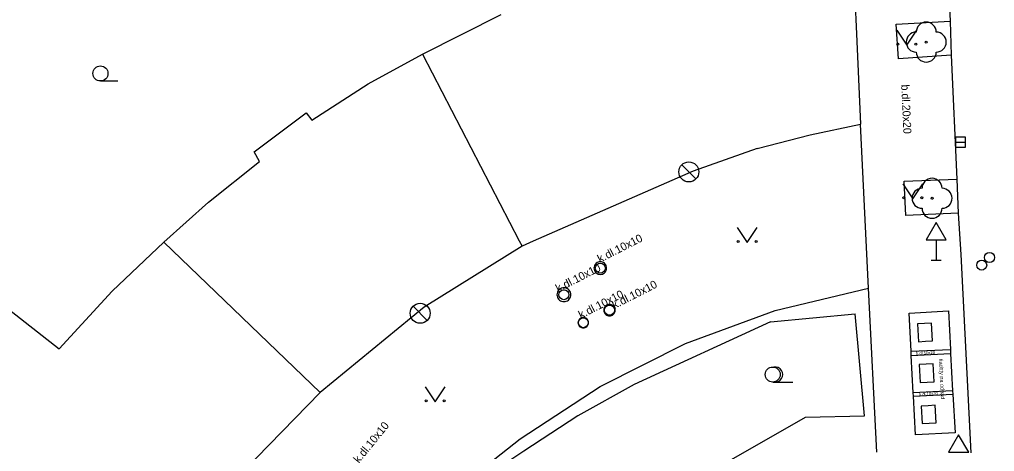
# Model space of a CAD drawing. Extents: x -600309 to -598967, y -1161267 to -1160292.
# Drawn here: x -599821.64 to -599772.94, y -1160562.67 to -1160541.07 of the extents above; entities that cross this region are included whole.
import ezdxf

# ---------------------------------------------------------------- set-up
doc = ezdxf.new("R2010")
doc.units = 0
for name, color, linetype in [('Level 10', 7, 'Continuous'), ('Level 11', 7, 'Continuous'), ('Level 22', 7, 'Continuous'), ('Level 25', 7, 'Continuous'), ('Level 27', 7, 'Continuous'), ('Level 28', 7, 'Continuous'), ('Level 31', 7, 'Continuous'), ('Level 34', 7, 'Continuous'), ('Level 36', 7, 'Continuous'), ('Level 40', 7, 'Continuous'), ('Level 5', 7, 'Continuous'), ('Level 6', 7, 'Continuous')]:
    doc.layers.add(name, color=color, linetype=linetype)

msp = doc.modelspace()

# ---------------------------------------------------------------- linework, layer by layer
at = {"layer": 'Level 10'}
msp.add_lwpolyline([(-599775.62, -1160531.45), (-599775.5, -1160534.02), (-599775.44, -1160535.22), (-599775.16, -1160541.16), (-599775.1, -1160542.86), (-599774.82, -1160549.05), (-599774.75, -1160550.76), (-599774.63, -1160552.82), (-599774.13, -1160562.74)], dxfattribs=at)
at = {"layer": 'Level 11'}
for points in [[(-599775.1, -1160542.86), (-599777.74, -1160543.03), (-599777.85, -1160541.31), (-599775.16, -1160541.16)], [(-599778.82, -1160562.71), (-599779.23, -1160554.5), (-599779.64, -1160546.31)], [(-599777.45, -1160549.16), (-599774.82, -1160549.05)], [(-599777.37, -1160550.87), (-599777.45, -1160549.16)], [(-599774.75, -1160550.76), (-599777.37, -1160550.87)], [(-599792.3138, -1160553.5), (-599792.3186, -1160553.4451), (-599792.3329, -1160553.3919), (-599792.3562, -1160553.3419), (-599792.3878, -1160553.2968), (-599792.4268, -1160553.2578), (-599792.4719, -1160553.2262), (-599792.5219, -1160553.2029), (-599792.5751, -1160553.1886), (-599792.63, -1160553.1838), (-599792.6849, -1160553.1886), (-599792.7381, -1160553.2029), (-599792.7881, -1160553.2262), (-599792.8332, -1160553.2578), (-599792.8722, -1160553.2968), (-599792.9038, -1160553.3419), (-599792.9271, -1160553.3919), (-599792.9414, -1160553.4451), (-599792.9462, -1160553.5), (-599792.9414, -1160553.5549), (-599792.9271, -1160553.6081), (-599792.9038, -1160553.6581), (-599792.8722, -1160553.7032), (-599792.8332, -1160553.7422), (-599792.7881, -1160553.7738), (-599792.7381, -1160553.7971), (-599792.6849, -1160553.8114), (-599792.63, -1160553.8162), (-599792.5751, -1160553.8114), (-599792.5219, -1160553.7971), (-599792.4719, -1160553.7738), (-599792.4268, -1160553.7422), (-599792.3878, -1160553.7032), (-599792.3562, -1160553.6581), (-599792.3329, -1160553.6081), (-599792.3186, -1160553.5549), (-599792.3138, -1160553.5)], [(-599794.1029, -1160554.83), (-599794.1082, -1160554.7697), (-599794.1238, -1160554.7113), (-599794.1494, -1160554.6564), (-599794.1841, -1160554.6069), (-599794.2269, -1160554.5641), (-599794.2764, -1160554.5294), (-599794.3313, -1160554.5038), (-599794.3897, -1160554.4882), (-599794.45, -1160554.4829), (-599794.5103, -1160554.4882), (-599794.5687, -1160554.5038), (-599794.6235, -1160554.5294), (-599794.6731, -1160554.5641), (-599794.7159, -1160554.6069), (-599794.7506, -1160554.6564), (-599794.7762, -1160554.7113), (-599794.7918, -1160554.7697), (-599794.7971, -1160554.83), (-599794.7918, -1160554.8903), (-599794.7762, -1160554.9487), (-599794.7506, -1160555.0035), (-599794.7159, -1160555.0531), (-599794.6731, -1160555.0959), (-599794.6235, -1160555.1306), (-599794.5687, -1160555.1562), (-599794.5103, -1160555.1718), (-599794.45, -1160555.1771), (-599794.3897, -1160555.1718), (-599794.3313, -1160555.1562), (-599794.2764, -1160555.1306), (-599794.2269, -1160555.0959), (-599794.1841, -1160555.0531), (-599794.1494, -1160555.0035), (-599794.1238, -1160554.9487), (-599794.1082, -1160554.8903), (-599794.1029, -1160554.83)], [(-599792.64, -1160559.42), (-599788.37, -1160557.27), (-599783.89, -1160555.62), (-599779.23, -1160554.5)], [(-599791.8835, -1160555.6), (-599791.8879, -1160555.5502), (-599791.9008, -1160555.502), (-599791.9219, -1160555.4567), (-599791.9505, -1160555.4158), (-599791.9858, -1160555.3805), (-599792.0267, -1160555.3519), (-599792.072, -1160555.3308), (-599792.1202, -1160555.3179), (-599792.17, -1160555.3135), (-599792.2198, -1160555.3179), (-599792.268, -1160555.3308), (-599792.3132, -1160555.3519), (-599792.3542, -1160555.3805), (-599792.3895, -1160555.4158), (-599792.4181, -1160555.4567), (-599792.4392, -1160555.502), (-599792.4521, -1160555.5502), (-599792.4565, -1160555.6), (-599792.4521, -1160555.6498), (-599792.4392, -1160555.698), (-599792.4181, -1160555.7432), (-599792.3895, -1160555.7842), (-599792.3542, -1160555.8195), (-599792.3132, -1160555.8481), (-599792.268, -1160555.8692), (-599792.2198, -1160555.8821), (-599792.17, -1160555.8865), (-599792.1202, -1160555.8821), (-599792.072, -1160555.8692), (-599792.0267, -1160555.8481), (-599791.9858, -1160555.8195), (-599791.9505, -1160555.7842), (-599791.9219, -1160555.7432), (-599791.9008, -1160555.698), (-599791.8879, -1160555.6498), (-599791.8835, -1160555.6)], [(-599784.13, -1160556.18), (-599779.9, -1160555.78)], [(-599779.44, -1160560.89), (-599779.9, -1160555.78)], [(-599777.21, -1160555.75), (-599775.24, -1160555.64)], [(-599776.89, -1160561.84), (-599776.99, -1160559.91), (-599777, -1160559.73), (-599777.1, -1160557.87), (-599777.11, -1160557.66), (-599777.21, -1160555.75)], [(-599775.24, -1160555.64), (-599775.14, -1160557.57), (-599775.13, -1160557.77), (-599775.03, -1160559.63), (-599775.02, -1160559.81), (-599774.91, -1160561.74)], [(-599793.2183, -1160556.23), (-599793.2223, -1160556.1846), (-599793.2341, -1160556.1405), (-599793.2534, -1160556.0991), (-599793.2795, -1160556.0618), (-599793.3118, -1160556.0295), (-599793.3491, -1160556.0034), (-599793.3905, -1160555.9841), (-599793.4346, -1160555.9723), (-599793.48, -1160555.9683), (-599793.5254, -1160555.9723), (-599793.5695, -1160555.9841), (-599793.6108, -1160556.0034), (-599793.6482, -1160556.0295), (-599793.6805, -1160556.0618), (-599793.7066, -1160556.0991), (-599793.7259, -1160556.1405), (-599793.7377, -1160556.1846), (-599793.7417, -1160556.23), (-599793.7377, -1160556.2754), (-599793.7259, -1160556.3195), (-599793.7066, -1160556.3608), (-599793.6805, -1160556.3982), (-599793.6482, -1160556.4305), (-599793.6108, -1160556.4566), (-599793.5695, -1160556.4759), (-599793.5254, -1160556.4877), (-599793.48, -1160556.4917), (-599793.4346, -1160556.4877), (-599793.3905, -1160556.4759), (-599793.3491, -1160556.4566), (-599793.3118, -1160556.4305), (-599793.2795, -1160556.3982), (-599793.2534, -1160556.3608), (-599793.2341, -1160556.3195), (-599793.2223, -1160556.2754), (-599793.2183, -1160556.23)], [(-599784.13, -1160556.18), (-599790.94, -1160559.32)], [(-599777.11, -1160557.66), (-599775.14, -1160557.57)], [(-599777.1, -1160557.87), (-599775.13, -1160557.77)], [(-599796.64, -1160562.04), (-599792.64, -1160559.42)], [(-599790.94, -1160559.32), (-599793.76, -1160560.89)], [(-599775.03, -1160559.63), (-599777, -1160559.73)], [(-599776.99, -1160559.91), (-599775.02, -1160559.81)], [(-599793.76, -1160560.89), (-599796.45, -1160562.65)], [(-599789.81, -1160565.2), (-599782.38, -1160560.95)], [(-599782.38, -1160560.95), (-599779.44, -1160560.89)], [(-599804.02, -1160568.58), (-599800.51, -1160565.11), (-599796.64, -1160562.04)], [(-599774.91, -1160561.74), (-599776.89, -1160561.84)], [(-599796.45, -1160562.65), (-599800.74, -1160565.52)]]:
    msp.add_lwpolyline(points, dxfattribs=at)
at = {"layer": 'Level 22'}
for centre in [(-599776.35, -1160542.2), (-599776.06, -1160550.01)]:
    msp.add_circle(centre, 0.05, dxfattribs=at)
for centre, start, end in [((-599776.35, -1160541.7), 0, 180), ((-599776.85, -1160542.2), 90, 270), ((-599775.85, -1160542.2), 270, 90), ((-599776.35, -1160542.7), 180, 0), ((-599776.06, -1160549.51), 0, 180), ((-599776.56, -1160550.01), 90, 270), ((-599775.56, -1160550.01), 270, 90), ((-599776.06, -1160550.51), 180, 0)]:
    msp.add_arc(centre, 0.5, start, end, dxfattribs=at)
at = {"layer": 'Level 25'}
for points in [[(-599776.44, -1160556.27), (-599776.79, -1160556.29)], [(-599776.79, -1160556.29), (-599776.74, -1160557.18)], [(-599776.09, -1160556.25), (-599776.44, -1160556.27)], [(-599776.04, -1160557.14), (-599776.09, -1160556.25)], [(-599776.74, -1160557.18), (-599776.39, -1160557.16)], [(-599776.39, -1160557.16), (-599776.04, -1160557.14)], [(-599776.35, -1160558.3), (-599776.7, -1160558.32)], [(-599776, -1160558.28), (-599776.35, -1160558.3)], [(-599775.95, -1160559.18), (-599776, -1160558.28)], [(-599776.7, -1160558.32), (-599776.65, -1160559.22)], [(-599776.65, -1160559.22), (-599776.3, -1160559.2)], [(-599776.3, -1160559.2), (-599775.95, -1160559.18)], [(-599776.26, -1160560.38), (-599776.61, -1160560.4)], [(-599776.61, -1160560.4), (-599776.56, -1160561.27)], [(-599775.91, -1160560.36), (-599776.26, -1160560.38)], [(-599775.86, -1160561.23), (-599775.91, -1160560.36)], [(-599776.56, -1160561.27), (-599776.21, -1160561.25)], [(-599776.21, -1160561.25), (-599775.86, -1160561.23)]]:
    msp.add_lwpolyline(points, dxfattribs=at)
at = {"layer": 'Level 27'}
for p, q in [((-599774.89, -1160547.2), (-599774.39, -1160547.2)), ((-599787.857, -1160549.044), (-599788.564, -1160548.337)), ((-599801.277, -1160556.114), (-599801.984, -1160555.407))]:
    msp.add_line(p, q, dxfattribs=at)
msp.add_lwpolyline([(-599774.89, -1160547.45), (-599774.39, -1160547.45), (-599774.39, -1160546.95), (-599774.89, -1160546.95)], close=True, dxfattribs=at)
for centre in [(-599788.21, -1160548.69), (-599801.63, -1160555.76)]:
    msp.add_circle(centre, 0.5, dxfattribs=at)
at = {"layer": 'Level 28'}
for centre in [(-599773.19, -1160552.97), (-599773.58, -1160553.35), (-599792.17, -1160555.6), (-599793.48, -1160556.23)]:
    msp.add_circle(centre, 0.25, dxfattribs=at)
at = {"layer": 'Level 31'}
for centre in [(-599792.63, -1160553.5), (-599794.45, -1160554.83)]:
    msp.add_circle(centre, 0.25, dxfattribs=at)
at = {"layer": 'Level 34'}
for p, q in [((-599775.86, -1160552.082), (-599775.86, -1160553.1)), ((-599776.11, -1160553.1), (-599775.61, -1160553.1))]:
    msp.add_line(p, q, dxfattribs=at)
for points in [[(-599776.36, -1160552.082), (-599775.36, -1160552.082), (-599775.86, -1160551.216)], [(-599775.23, -1160562.702), (-599774.23, -1160562.702), (-599774.73, -1160561.836)]]:
    msp.add_lwpolyline(points, close=True, dxfattribs=at)
at = {"layer": 'Level 36'}
for p, q in [((-599817.6, -1160544.145), (-599816.725, -1160544.145)), ((-599784.02, -1160559.195), (-599783.02, -1160559.195))]:
    msp.add_line(p, q, dxfattribs=at)
for points in [[(-599777.82, -1160541.6), (-599777.32, -1160542.35), (-599776.82, -1160541.6)], [(-599777.52, -1160549.28), (-599777.02, -1160550.03), (-599776.52, -1160549.28)], [(-599785.79, -1160551.47), (-599785.29, -1160552.22), (-599784.79, -1160551.47)], [(-599801.38, -1160559.43), (-599800.88, -1160560.18), (-599800.38, -1160559.43)]]:
    msp.add_lwpolyline(points, dxfattribs=at)
for centre, radius in [((-599777.7702, -1160542.2998), 0.05), ((-599776.8708, -1160542.2998), 0.05), ((-599817.6001, -1160543.7699), 0.375), ((-599777.4702, -1160549.9798), 0.05), ((-599776.5708, -1160549.9798), 0.05), ((-599785.7402, -1160552.1698), 0.05), ((-599784.8408, -1160552.1698), 0.05), ((-599784.02, -1160558.8196), 0.375), ((-599801.3302, -1160560.1298), 0.05), ((-599800.4308, -1160560.1298), 0.05)]:
    msp.add_circle(centre, radius, dxfattribs=at)
msp.add_arc((-599783.895, -1160558.8196), 0.375, 260.40593, 99.59407, dxfattribs=at)
at = {"layer": 'Level 5'}
for points in [[(-599801.52, -1160542.8), (-599797.58, -1160540.82)], [(-599779.85, -1160541.42), (-599779.64, -1160546.31)], [(-599804.2199, -1160544.28), (-599801.52, -1160542.8)], [(-599801.52, -1160542.8), (-599796.68, -1160552.14), (-599796.54, -1160552.4)], [(-599807.04, -1160546.11), (-599804.2199, -1160544.28)], [(-599809.93, -1160547.69), (-599807.32, -1160545.73)], [(-599807.32, -1160545.73), (-599807.04, -1160546.11)], [(-599784.79, -1160547.52), (-599782.14, -1160546.84), (-599779.64, -1160546.31)], [(-599784.79, -1160547.52), (-599788, -1160548.65)], [(-599809.6599, -1160548.17), (-599809.93, -1160547.69)], [(-599812.2, -1160550.2), (-599809.6599, -1160548.17)], [(-599788, -1160548.65), (-599795.99, -1160552.16), (-599796.54, -1160552.4)], [(-599814.43, -1160552.21), (-599812.2, -1160550.2)], [(-599827.17, -1160551.6599), (-599819.67, -1160557.53)], [(-599817.02, -1160554.65), (-599814.43, -1160552.21)], [(-599814.43, -1160552.21), (-599806.62, -1160559.7199)], [(-599796.54, -1160552.4), (-599801.43, -1160555.45)], [(-599819.67, -1160557.53), (-599817.02, -1160554.65)], [(-599801.43, -1160555.45), (-599806.62, -1160559.7199)], [(-599813.53, -1160567.47), (-599813.09, -1160566.92), (-599812.71, -1160566.46), (-599810.43, -1160563.63), (-599806.62, -1160559.72)]]:
    msp.add_lwpolyline(points, dxfattribs=at)
at = {"layer": 'Level 6'}
msp.add_lwpolyline([(-599779.9, -1160540.35), (-599779.85, -1160541.42)], dxfattribs=at)

# ---------------------------------------------------------------- texts
at = {"layer": 'Level 40'}
for s, height, rotation, p in [('b.dl.20x20', 0.4, 272.66055, (-599777.6, -1160544.33)), ('k.dl.10x10', 0.4, 27, (-599792.65, -1160553.24)), ('k.dl.10x10', 0.4, 27, (-599794.74, -1160554.72)), ('k.dl.10x10', 0.4, 27, (-599791.92, -1160555.55)), ('k.dl.10x10', 0.4, 27, (-599793.6, -1160556.04)), ('b.dl.10x20', 0.15, 3, (-599776.86, -1160557.84)), ('šachty na odpad', 0.2, 273, (-599775.72, -1160558.04)), ('b.dl.10x20', 0.15, 3, (-599776.72, -1160559.89)), ('k.dl.10x10', 0.4, 51, (-599804.69, -1160563.28))]:
    msp.add_text(s, height=height, rotation=rotation, dxfattribs=at).set_placement(p)

doc.saveas('drawing.dxf')
